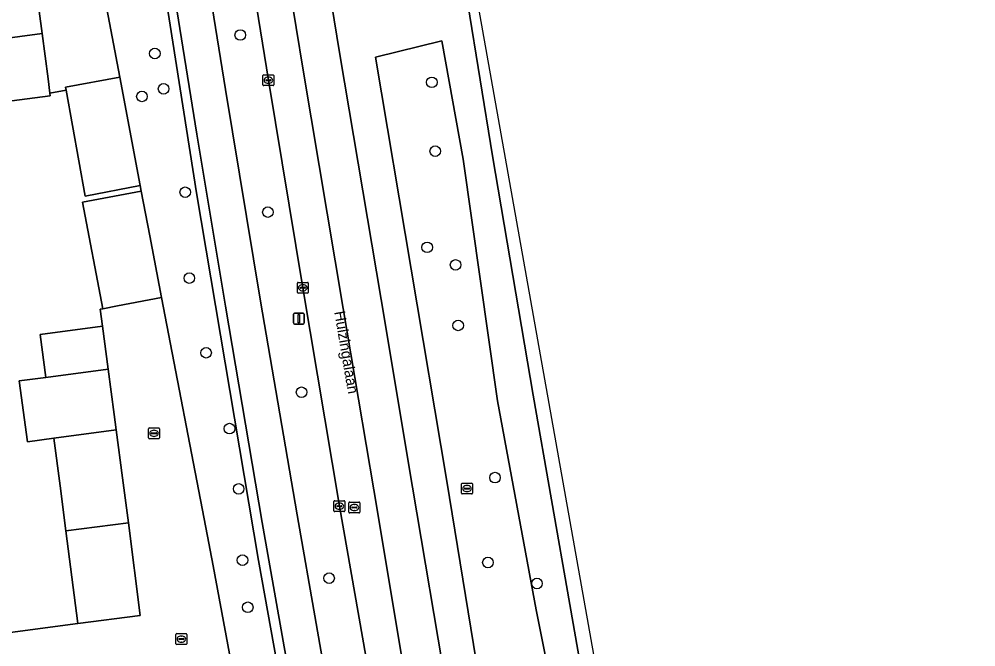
# Model space of a CAD drawing. Extents: x 158472 to 159562, y 388525 to 389606.
# Drawn here: x 159456.5 to 159544.8, y 388921.8 to 388979.7 of the extents above; entities that cross this region are included whole.
import ezdxf

# ---------------------------------------------------------------- set-up
doc = ezdxf.new("R2010")
doc.units = 0
for name, color, linetype in [('IMGEO_Berm_groen', 7, 'Continuous'), ('IMGEO_Boom', 7, 'Continuous'), ('IMGEO_Erf', 7, 'Continuous'), ('IMGEO_Fietspad_gesloten', 7, 'Continuous'), ('IMGEO_Groenvoorziening', 7, 'Continuous'), ('IMGEO_Kolk', 7, 'Continuous'), ('IMGEO_Lichtmast', 7, 'Continuous'), ('IMGEO_Openbare_ruimte_label', 7, 'Continuous'), ('IMGEO_OVBaan_gesloten', 7, 'Continuous'), ('IMGEO_Pand', 7, 'Continuous'), ('IMGEO_Rijbaan_lokaal_open', 7, 'Continuous'), ('IMGEO_Rijbaan_regionaal_gesloten', 7, 'Continuous'), ('IMGEO_Rioolput', 7, 'Continuous')]:
    doc.layers.add(name, color=color, linetype=linetype)

msp = doc.modelspace()

# ---------------------------------------------------------------- linework, layer by layer
at = {"layer": 'IMGEO_Berm_groen'}
for points in [[(159460.83, 389039.614), (159467.001, 388999.833), (159469.741, 388983.538), (159472.855, 388963.726), (159478.578, 388929.772), (159485.083, 388893.722), (159492.403, 388854.591)], [(159493.041, 388895.542), (159489.618, 388914.651), (159486.052, 388934.798), (159482.677, 388954.955), (159479.5, 388974.111), (159476.384, 388993.3), (159476.144, 388994.722), (159473.508, 389011.465), (159470.811, 389028.633)], [(159467.478, 389023.699), (159470.301, 389005.994), (159471.774, 388996.499), (159472.31, 388993.304), (159475.549, 388973.246), (159478.766, 388953.719), (159482.143, 388933.991), (159485.67, 388913.95), (159489.184, 388894.688), (159492.913, 388874.66), (159496.396, 388855.827), (159500.006, 388836.494), (159503.973, 388815.676), (159507.842, 388795.4), (159511.323, 388776.734), (159513.941, 388762.547), (159517.26, 388745.524), (159519.974, 388732.862), (159523.276, 388718.281), (159528.357, 388697.84), (159528.818, 388695.732), (159529.803, 388691.488)], [(159493.117, 388855.5), (159489.641, 388873.942), (159486.436, 388891.293), (159482.512, 388912.951), (159478.926, 388933.289), (159475.534, 388953.243), (159472.899, 388969.132), (159468.065, 388999.189), (159467.156, 389004.937), (159464.294, 389022.71)], [(159482.917, 388995.883), (159486.108, 388976.474), (159489.898, 388953.886), (159492.811, 388936.552), (159495.989, 388917.78), (159498.945, 388901.976), (159502.071, 388885.298), (159505.613, 388866.14), (159510.303, 388841.09), (159513.506, 388823.883), (159518.588, 388796.878)], [(159539.406, 388763.206), (159535.379, 388781.658), (159531.832, 388798.178), (159528.458, 388814.204), (159525.014, 388830.993), (159521.357, 388849.395), (159517.973, 388867.141), (159514.106, 388888.012), (159510.949, 388905.18), (159507.32, 388925.719), (159503.938, 388945.047), (159500.206, 388967.141), (159496.79, 388988.209), (159496.379, 388990.721), (159495.706, 388994.215)], [(159515.161, 388866.334), (159511.793, 388885.875), (159508.347, 388904.577), (159504.224, 388925.237), (159500.655, 388944.508), (159497.483, 388966.835), (159495.524, 388977.735), (159489.388, 388976.244), (159495.979, 388937.118), (159499.429, 388916.014), (159501.993, 388902.664), (159505.196, 388885.579), (159508.393, 388866.43)], [(159508.393, 388866.43), (159505.196, 388885.579), (159501.993, 388902.664), (159499.429, 388916.014), (159495.979, 388937.118), (159489.388, 388976.244), (159495.524, 388977.735), (159497.483, 388966.835), (159500.655, 388944.508), (159504.224, 388925.237), (159508.347, 388904.577), (159511.793, 388885.875), (159515.161, 388866.334)]]:
    msp.add_lwpolyline(points, dxfattribs=at)
at = {"layer": 'IMGEO_Boom'}
for centre in [(159476.902, 388978.282), (159469.015, 388976.578), (159469.821, 388973.317), (159494.592, 388973.915), (159467.821, 388972.612), (159494.903, 388967.566), (159471.818, 388963.771), (159479.453, 388961.938), (159494.155, 388958.685), (159496.784, 388957.067), (159472.194, 388955.846), (159497.024, 388951.479), (159473.745, 388948.955), (159482.56, 388945.311), (159475.904, 388941.957), (159500.425, 388937.434), (159476.754, 388936.391), (159477.106, 388929.816), (159499.772, 388929.597), (159485.105, 388928.155), (159504.299, 388927.659), (159477.591, 388925.467)]:
    msp.add_circle(centre, 0.489, dxfattribs=at)
at = {"layer": 'IMGEO_Erf'}
msp.add_lwpolyline([(159447.984, 388922.112), (159461.896, 388923.96), (159460.801, 388932.508), (159460.266, 388936.681), (159459.685, 388941.064), (159457.244, 388940.74), (159456.499, 388946.356), (159458.939, 388946.68), (159458.411, 388950.653), (159464.182, 388951.421), (159463.966, 388952.975), (159464.215, 388953.023), (159462.329, 388962.843), (159467.75, 388963.885), (159467.664, 388964.398), (159462.572, 388963.409), (159460.81, 388973.186), (159459.324, 388972.907), (159459.354, 388972.68), (159450.099, 388971.461)], dxfattribs=at)
at = {"layer": 'IMGEO_Fietspad_gesloten'}
for points in [[(159496.396, 388855.827), (159492.913, 388874.66), (159489.184, 388894.688), (159485.67, 388913.95), (159482.143, 388933.991), (159478.766, 388953.719), (159475.549, 388973.246), (159472.31, 388993.304), (159471.774, 388996.499), (159470.301, 389005.994), (159467.478, 389023.699)], [(159464.294, 389022.71), (159467.156, 389004.937), (159468.065, 388999.189), (159472.899, 388969.132), (159475.534, 388953.243), (159478.926, 388933.289), (159482.512, 388912.951), (159486.436, 388891.293), (159489.641, 388873.942), (159493.117, 388855.5)]]:
    msp.add_lwpolyline(points, dxfattribs=at)
at = {"layer": 'IMGEO_Groenvoorziening'}
for points in [[(159492.403, 388854.591), (159485.083, 388893.722), (159478.578, 388929.772), (159472.855, 388963.726), (159469.741, 388983.538), (159467.001, 388999.833), (159460.83, 389039.614)], [(159456.506, 389024.327), (159458.935, 389010.466), (159460.083, 389004.441), (159460.93, 389000), (159465.79, 388974.38), (159467.664, 388964.398), (159467.75, 388963.885), (159468.547, 388959.734), (159469.636, 388954.064), (159473.735, 388932.823), (159474.388, 388929.307), (159483.651, 388879.44), (159483.149, 388879.32), (159484.402, 388874.515), (159484.253, 388874.504), (159484.845, 388872.098), (159484.515, 388872.067), (159485.605, 388867.694)]]:
    msp.add_lwpolyline(points, dxfattribs=at)
at = {"layer": 'IMGEO_Kolk'}
for p, q in [((159478.999, 388973.685), (159478.999, 388974.537)), ((159479.074, 388974.611), (159479.926, 388974.611)), ((159480, 388974.537), (159480, 388973.685)), ((159479.258, 388974.105), (159479.258, 388974.117)), ((159479.696, 388974.068), (159479.298, 388974.068)), ((159479.301, 388974.154), (159479.699, 388974.154)), ((159479.51, 388973.831), (159479.485, 388973.831)), ((159479.487, 388974.391), (159479.512, 388974.391)), ((159479.742, 388974.117), (159479.742, 388974.105)), ((159479.926, 388973.611), (159479.074, 388973.611)), ((159482.176, 388954.529), (159482.176, 388955.381)), ((159482.251, 388955.455), (159483.103, 388955.455)), ((159482.664, 388955.235), (159482.689, 388955.235)), ((159483.177, 388955.381), (159483.177, 388954.529)), ((159483.103, 388954.455), (159482.251, 388954.455)), ((159482.435, 388954.949), (159482.435, 388954.961)), ((159482.873, 388954.912), (159482.475, 388954.912)), ((159482.478, 388954.998), (159482.876, 388954.998)), ((159482.687, 388954.675), (159482.662, 388954.675)), ((159482.919, 388954.961), (159482.919, 388954.949)), ((159468.441, 388941.092), (159468.441, 388941.944)), ((159468.516, 388942.018), (159469.368, 388942.018)), ((159469.442, 388941.944), (159469.442, 388941.092)), ((159469.368, 388941.018), (159468.516, 388941.018)), ((159468.7, 388941.512), (159468.7, 388941.524)), ((159469.138, 388941.475), (159468.74, 388941.475)), ((159468.743, 388941.561), (159469.141, 388941.561)), ((159468.952, 388941.238), (159468.927, 388941.238)), ((159468.929, 388941.798), (159468.954, 388941.798)), ((159469.184, 388941.524), (159469.184, 388941.512)), ((159485.551, 388934.372), (159485.551, 388935.224)), ((159485.626, 388935.298), (159486.478, 388935.298)), ((159485.81, 388934.792), (159485.81, 388934.804)), ((159485.853, 388934.841), (159486.251, 388934.841)), ((159486.039, 388935.078), (159486.064, 388935.078)), ((159486.294, 388934.804), (159486.294, 388934.792)), ((159486.552, 388935.224), (159486.552, 388934.372)), ((159486.478, 388934.298), (159485.626, 388934.298)), ((159486.248, 388934.755), (159485.85, 388934.755)), ((159486.062, 388934.518), (159486.037, 388934.518)), ((159470.963, 388922.106), (159470.963, 388922.958)), ((159471.038, 388923.032), (159471.89, 388923.032)), ((159471.222, 388922.526), (159471.222, 388922.538)), ((159471.66, 388922.489), (159471.262, 388922.489)), ((159471.265, 388922.575), (159471.663, 388922.575)), ((159471.451, 388922.812), (159471.476, 388922.812)), ((159471.706, 388922.538), (159471.706, 388922.526)), ((159471.964, 388922.958), (159471.964, 388922.106)), ((159471.89, 388922.032), (159471.038, 388922.032)), ((159471.474, 388922.252), (159471.449, 388922.252))]:
    msp.add_line(p, q, dxfattribs=at)
for points in [[(159478.999, 388973.685), (159478.999, 388974.537)], [(159479.074, 388974.611), (159479.926, 388974.611)], [(159480, 388974.537), (159480, 388973.685)], [(159479.926, 388973.611), (159479.074, 388973.611)], [(159482.176, 388954.529), (159482.176, 388955.381)], [(159482.251, 388955.455), (159483.103, 388955.455)], [(159483.177, 388955.381), (159483.177, 388954.529)], [(159483.103, 388954.455), (159482.251, 388954.455)], [(159468.441, 388941.092), (159468.441, 388941.944)], [(159468.516, 388942.018), (159469.368, 388942.018)], [(159469.442, 388941.944), (159469.442, 388941.092)], [(159469.368, 388941.018), (159468.516, 388941.018)], [(159485.551, 388934.372), (159485.551, 388935.224)], [(159485.626, 388935.298), (159486.478, 388935.298)], [(159486.552, 388935.224), (159486.552, 388934.372)], [(159486.478, 388934.298), (159485.626, 388934.298)], [(159470.963, 388922.106), (159470.963, 388922.958)], [(159471.038, 388923.032), (159471.89, 388923.032)], [(159471.964, 388922.958), (159471.964, 388922.106)], [(159471.89, 388922.032), (159471.038, 388922.032)]]:
    msp.add_lwpolyline(points, dxfattribs=at)
for centre, radius, start, end in [((159479.076, 388974.535), 0.0765, 91.55205, 178.44795), ((159479.076, 388974.535), 0.0765, 91.55205, 178.44795), ((159479.924, 388974.535), 0.0765, 1.55205, 88.44795), ((159479.924, 388974.535), 0.0765, 1.55205, 88.44795), ((159479.076, 388973.687), 0.0765, 181.55205, 268.44795), ((159479.076, 388973.687), 0.0765, 181.55205, 268.44795), ((159479.298, 388974.114), 0.0403, 85.87752, 175.75265), ((159479.295, 388974.104), 0.0366, 178.93798, 274.71019), ((159479.699, 388974.111), 0.043, 264.86636, 352.45326), ((159479.703, 388974.116), 0.0386, 1.73085, 96.63898), ((159479.924, 388973.687), 0.0765, 271.55205, 358.44795), ((159479.924, 388973.687), 0.0765, 271.55205, 358.44795), ((159482.253, 388955.379), 0.0765, 91.55205, 178.44795), ((159482.253, 388955.379), 0.0765, 91.55205, 178.44795), ((159483.101, 388955.379), 0.0765, 1.55205, 88.44795), ((159483.101, 388955.379), 0.0765, 1.55205, 88.44795), ((159482.253, 388954.531), 0.0765, 181.55205, 268.44795), ((159482.253, 388954.531), 0.0765, 181.55205, 268.44795), ((159482.475, 388954.958), 0.0403, 85.87752, 175.75265), ((159482.472, 388954.948), 0.0366, 178.93798, 274.71019), ((159482.876, 388954.955), 0.043, 264.86636, 352.45326), ((159482.88, 388954.96), 0.0386, 1.73085, 96.63898), ((159483.101, 388954.531), 0.0765, 271.55205, 358.44795), ((159483.101, 388954.531), 0.0765, 271.55205, 358.44795), ((159468.518, 388941.942), 0.0765, 91.55205, 178.44795), ((159468.518, 388941.942), 0.0765, 91.55205, 178.44795), ((159469.366, 388941.942), 0.0765, 1.55205, 88.44795), ((159469.366, 388941.942), 0.0765, 1.55205, 88.44795), ((159468.518, 388941.094), 0.0765, 181.55205, 268.44795), ((159468.518, 388941.094), 0.0765, 181.55205, 268.44795), ((159468.74, 388941.521), 0.0403, 85.87752, 175.75265), ((159468.737, 388941.511), 0.0366, 178.93798, 274.71019), ((159469.141, 388941.518), 0.043, 264.86636, 352.45326), ((159469.145, 388941.523), 0.0386, 1.73085, 96.63898), ((159469.366, 388941.094), 0.0765, 271.55205, 358.44795), ((159469.366, 388941.094), 0.0765, 271.55205, 358.44795), ((159485.628, 388935.222), 0.0765, 91.55205, 178.44795), ((159485.628, 388935.222), 0.0765, 91.55205, 178.44795), ((159485.85, 388934.801), 0.0403, 85.87752, 175.75265), ((159485.847, 388934.791), 0.0366, 178.93798, 274.71019), ((159486.251, 388934.798), 0.043, 264.86636, 352.45326), ((159486.255, 388934.803), 0.0386, 1.73085, 96.63898), ((159486.476, 388935.222), 0.0765, 1.55205, 88.44795), ((159486.476, 388935.222), 0.0765, 1.55205, 88.44795), ((159485.628, 388934.374), 0.0765, 181.55205, 268.44795), ((159485.628, 388934.374), 0.0765, 181.55205, 268.44795), ((159486.476, 388934.374), 0.0765, 271.55205, 358.44795), ((159486.476, 388934.374), 0.0765, 271.55205, 358.44795), ((159471.04, 388922.956), 0.0765, 91.55205, 178.44795), ((159471.04, 388922.956), 0.0765, 91.55205, 178.44795), ((159471.262, 388922.535), 0.0403, 85.87752, 175.75265), ((159471.259, 388922.525), 0.0366, 178.93798, 274.71019), ((159471.663, 388922.532), 0.043, 264.86636, 352.45326), ((159471.667, 388922.537), 0.0386, 1.73085, 96.63898), ((159471.888, 388922.956), 0.0765, 1.55205, 88.44795), ((159471.888, 388922.956), 0.0765, 1.55205, 88.44795), ((159471.04, 388922.108), 0.0765, 181.55205, 268.44795), ((159471.04, 388922.108), 0.0765, 181.55205, 268.44795), ((159471.888, 388922.108), 0.0765, 271.55205, 358.44795), ((159471.888, 388922.108), 0.0765, 271.55205, 358.44795)]:
    msp.add_arc(centre, radius, start, end, dxfattribs=at)
for centre, major_axis, ratio, start_param, end_param in [((159479.486, 388974.111), (-0.387, 0.002), 0.722429, 4.712389, 7.853982), ((159479.511, 388974.111), (-0.39, 0.002), 0.717154, 1.570796, 4.712389), ((159482.663, 388954.955), (-0.387, 0.002), 0.722429, 4.712389, 7.853982), ((159482.688, 388954.955), (-0.39, 0.002), 0.717154, 1.570796, 4.712389), ((159468.928, 388941.518), (-0.387, 0.002), 0.722429, 4.712389, 7.853982), ((159468.953, 388941.518), (-0.39, 0.002), 0.717154, 1.570796, 4.712389), ((159486.038, 388934.798), (-0.387, 0.002), 0.722429, 4.712389, 7.853982), ((159486.063, 388934.798), (-0.39, 0.002), 0.717154, 1.570796, 4.712389), ((159471.45, 388922.532), (-0.387, 0.002), 0.722429, 4.712389, 7.853982), ((159471.475, 388922.532), (-0.39, 0.002), 0.717154, 1.570796, 4.712389)]:
    msp.add_ellipse(centre, major_axis=major_axis, ratio=ratio, start_param=start_param, end_param=end_param, dxfattribs=at)
at = {"layer": 'IMGEO_Lichtmast'}
for p, q in [((159481.813, 388951.706), (159481.813, 388952.506)), ((159481.813, 388952.506), (159481.813, 388951.706)), ((159481.913, 388952.606), (159482.703, 388952.606)), ((159482.703, 388952.606), (159481.913, 388952.606)), ((159482.803, 388952.506), (159482.803, 388951.706)), ((159482.803, 388951.706), (159482.803, 388952.506)), ((159482.703, 388951.606), (159481.913, 388951.606)), ((159481.913, 388951.606), (159482.703, 388951.606))]:
    msp.add_line(p, q, dxfattribs=at)
msp.add_lwpolyline([(159482.233, 388952.481), (159482.383, 388952.481), (159482.383, 388951.731), (159482.233, 388951.731), (159482.233, 388952.481)], dxfattribs=at)
for centre, start, end in [((159481.913, 388952.506), 90, 180), ((159481.913, 388952.506), 90, 180), ((159482.703, 388952.506), 0, 90), ((159482.703, 388952.506), 360, 90), ((159481.913, 388951.706), 180, 270), ((159481.913, 388951.706), 180, 270), ((159482.703, 388951.706), 270, 0), ((159482.703, 388951.706), 270, 0)]:
    msp.add_arc(centre, 0.1, start, end, dxfattribs=at)
at = {"layer": 'IMGEO_OVBaan_gesloten'}
for points in [[(159544.826, 388745.703), (159530.299, 388810.06), (159522.054, 388850.953), (159497.362, 388989.594), (159489.804, 389018.46), (159488.502, 389027.728), (159488.262, 389028.361), (159486.421, 389034.115), (159484.989, 389039.951), (159484.4, 389042.898), (159483.906, 389045.749), (159479.446, 389075.467), (159478.938, 389078.898), (159472.219, 389077.802), (159472.659, 389074.837), (159473.875, 389066.75), (159476.304, 389050.543), (159477.197, 389044.426), (159477.556, 389041.831)], [(159479.118, 388997.135), (159479.472, 388994.744), (159482.712, 388975.037), (159486.399, 388953.032), (159489.225, 388936.295), (159492.448, 388917.152), (159495.384, 388901.361), (159498.504, 388884.708), (159502.077, 388865.538), (159506.726, 388840.612), (159509.981, 388823.168), (159514.258, 388800.407)], [(159518.588, 388796.878), (159513.506, 388823.883), (159510.303, 388841.09), (159505.613, 388866.14), (159502.071, 388885.298), (159498.945, 388901.976), (159495.989, 388917.78), (159492.811, 388936.552), (159489.898, 388953.886), (159486.108, 388976.474), (159482.917, 388995.883)], [(159495.706, 388994.215), (159496.379, 388990.721), (159496.79, 388988.209), (159500.206, 388967.141), (159503.938, 388945.047), (159507.32, 388925.719), (159510.949, 388905.18), (159514.106, 388888.012), (159517.973, 388867.141), (159521.357, 388849.395), (159525.014, 388830.993), (159528.458, 388814.204), (159531.832, 388798.178), (159535.379, 388781.658), (159539.406, 388763.206)]]:
    msp.add_lwpolyline(points, dxfattribs=at)
at = {"layer": 'IMGEO_Pand'}
for points in [[(159452.85, 388977.653), (159458.607, 388978.411), (159458.064, 388982.579), (159452.306, 388981.828)], [(159458.607, 388978.411), (159452.85, 388977.653), (159449.345, 388977.192), (159450.099, 388971.461), (159459.354, 388972.68), (159459.324, 388972.907), (159459.153, 388974.224)], [(159467.664, 388964.398), (159465.79, 388974.38), (159460.758, 388973.473), (159460.81, 388973.186), (159462.572, 388963.409)], [(159464.215, 388953.023), (159465.565, 388953.282), (159469.636, 388954.064), (159468.547, 388959.734), (159467.75, 388963.885), (159462.329, 388962.843)], [(159458.939, 388946.68), (159464.711, 388947.446), (159464.182, 388951.421), (159458.411, 388950.653)], [(159464.711, 388947.446), (159458.939, 388946.68), (159456.499, 388946.356), (159457.244, 388940.74), (159459.685, 388941.064), (159465.455, 388941.831), (159465.268, 388943.254)], [(159465.455, 388941.831), (159459.685, 388941.064), (159460.266, 388936.681), (159460.801, 388932.508), (159466.567, 388933.267), (159466.035, 388937.42)], [(159460.801, 388932.508), (159461.896, 388923.96), (159467.665, 388924.699), (159466.567, 388933.267)]]:
    msp.add_lwpolyline(points, close=True, dxfattribs=at)
at = {"layer": 'IMGEO_Rijbaan_lokaal_open'}
for points in [[(159456.463, 388994.808), (159457.093, 388989.848), (159457.608, 388985.797), (159457.818, 388984.146), (159458.064, 388982.579), (159458.607, 388978.411), (159459.153, 388974.224), (159459.324, 388972.907), (159460.81, 388973.186), (159460.758, 388973.473), (159465.79, 388974.38), (159460.93, 389000), (159460.083, 389004.441), (159458.935, 389010.466), (159411.125, 389004.244)], [(159483.651, 388879.44), (159474.388, 388929.307), (159473.735, 388932.823), (159469.636, 388954.064), (159465.565, 388953.282), (159464.215, 388953.023), (159463.966, 388952.975), (159464.182, 388951.421), (159464.711, 388947.446), (159465.268, 388943.254), (159465.455, 388941.831), (159466.035, 388937.42), (159466.567, 388933.267), (159467.665, 388924.699), (159461.896, 388923.96), (159447.984, 388922.112)]]:
    msp.add_lwpolyline(points, dxfattribs=at)
at = {"layer": 'IMGEO_Rijbaan_regionaal_gesloten'}
for points in [[(159470.811, 389028.633), (159473.508, 389011.465), (159476.144, 388994.722), (159476.384, 388993.3), (159479.5, 388974.111), (159482.677, 388954.955), (159486.052, 388934.798), (159489.618, 388914.651), (159493.041, 388895.542), (159496.797, 388875.452), (159500.395, 388856.346), (159503.98, 388837.245), (159507.786, 388817.176), (159511.785, 388796.128), (159513.605, 388787.293), (159515.648, 388778.113), (159517.25, 388771.049)], [(159514.258, 388800.407), (159509.981, 388823.168), (159506.726, 388840.612), (159502.077, 388865.538), (159498.504, 388884.708), (159495.384, 388901.361), (159492.448, 388917.152), (159489.225, 388936.295), (159486.399, 388953.032), (159482.712, 388975.037), (159479.472, 388994.744), (159479.118, 388997.135)]]:
    msp.add_lwpolyline(points, dxfattribs=at)
at = {"layer": 'IMGEO_Rioolput'}
for p, q in [((159497.331, 388935.999), (159497.331, 388936.851)), ((159497.406, 388936.925), (159498.258, 388936.925)), ((159497.819, 388936.705), (159497.844, 388936.705)), ((159498.332, 388936.851), (159498.332, 388935.999)), ((159498.258, 388935.925), (159497.406, 388935.925)), ((159497.59, 388936.419), (159497.59, 388936.431)), ((159498.028, 388936.382), (159497.63, 388936.382)), ((159497.633, 388936.468), (159498.031, 388936.468)), ((159497.842, 388936.145), (159497.817, 388936.145)), ((159498.074, 388936.431), (159498.074, 388936.419)), ((159486.937, 388934.249), (159486.937, 388935.101)), ((159487.012, 388935.175), (159487.864, 388935.175)), ((159487.425, 388934.955), (159487.45, 388934.955)), ((159487.938, 388935.101), (159487.938, 388934.249)), ((159487.864, 388934.175), (159487.012, 388934.175)), ((159487.196, 388934.669), (159487.196, 388934.681)), ((159487.634, 388934.632), (159487.236, 388934.632)), ((159487.239, 388934.718), (159487.637, 388934.718)), ((159487.448, 388934.395), (159487.423, 388934.395)), ((159487.68, 388934.681), (159487.68, 388934.669))]:
    msp.add_line(p, q, dxfattribs=at)
for points in [[(159497.331, 388935.999), (159497.331, 388936.851)], [(159497.406, 388936.925), (159498.258, 388936.925)], [(159498.332, 388936.851), (159498.332, 388935.999)], [(159498.258, 388935.925), (159497.406, 388935.925)], [(159486.937, 388934.249), (159486.937, 388935.101)], [(159487.012, 388935.175), (159487.864, 388935.175)], [(159487.938, 388935.101), (159487.938, 388934.249)], [(159487.864, 388934.175), (159487.012, 388934.175)]]:
    msp.add_lwpolyline(points, dxfattribs=at)
for centre, radius, start, end in [((159497.408, 388936.849), 0.0765, 91.55205, 178.44795), ((159497.408, 388936.849), 0.0765, 91.55205, 178.44795), ((159498.256, 388936.849), 0.0765, 1.55205, 88.44795), ((159498.256, 388936.849), 0.0765, 1.55205, 88.44795), ((159497.408, 388936.001), 0.0765, 181.55205, 268.44795), ((159497.408, 388936.001), 0.0765, 181.55205, 268.44795), ((159497.63, 388936.428), 0.0403, 85.87752, 175.75265), ((159497.627, 388936.418), 0.0366, 178.93798, 274.71019), ((159498.031, 388936.425), 0.043, 264.86636, 352.45326), ((159498.035, 388936.43), 0.0386, 1.73085, 96.63898), ((159498.256, 388936.001), 0.0765, 271.55205, 358.44795), ((159498.256, 388936.001), 0.0765, 271.55205, 358.44795), ((159487.014, 388935.099), 0.0765, 91.55205, 178.44795), ((159487.014, 388935.099), 0.0765, 91.55205, 178.44795), ((159487.862, 388935.099), 0.0765, 1.55205, 88.44795), ((159487.862, 388935.099), 0.0765, 1.55205, 88.44795), ((159487.014, 388934.251), 0.0765, 181.55205, 268.44795), ((159487.014, 388934.251), 0.0765, 181.55205, 268.44795), ((159487.236, 388934.678), 0.0403, 85.87752, 175.75265), ((159487.233, 388934.668), 0.0366, 178.93798, 274.71019), ((159487.637, 388934.675), 0.043, 264.86636, 352.45326), ((159487.641, 388934.68), 0.0386, 1.73085, 96.63898), ((159487.862, 388934.251), 0.0765, 271.55205, 358.44795), ((159487.862, 388934.251), 0.0765, 271.55205, 358.44795)]:
    msp.add_arc(centre, radius, start, end, dxfattribs=at)
for centre, major_axis, ratio, start_param, end_param in [((159497.818, 388936.425), (-0.387, 0.002), 0.722429, 4.712389, 7.853982), ((159497.843, 388936.425), (-0.39, 0.002), 0.717154, 1.570796, 4.712389), ((159487.424, 388934.675), (-0.387, 0.002), 0.722429, 4.712389, 7.853982), ((159487.449, 388934.675), (-0.39, 0.002), 0.717154, 1.570796, 4.712389)]:
    msp.add_ellipse(centre, major_axis=major_axis, ratio=ratio, start_param=start_param, end_param=end_param, dxfattribs=at)

# ---------------------------------------------------------------- texts
at = {"layer": 'IMGEO_Openbare_ruimte_label'}
msp.add_text('Huizingalaan', height=1, rotation=279.61303, dxfattribs=at).set_placement((159485.574, 388952.727))

doc.saveas('drawing.dxf')
